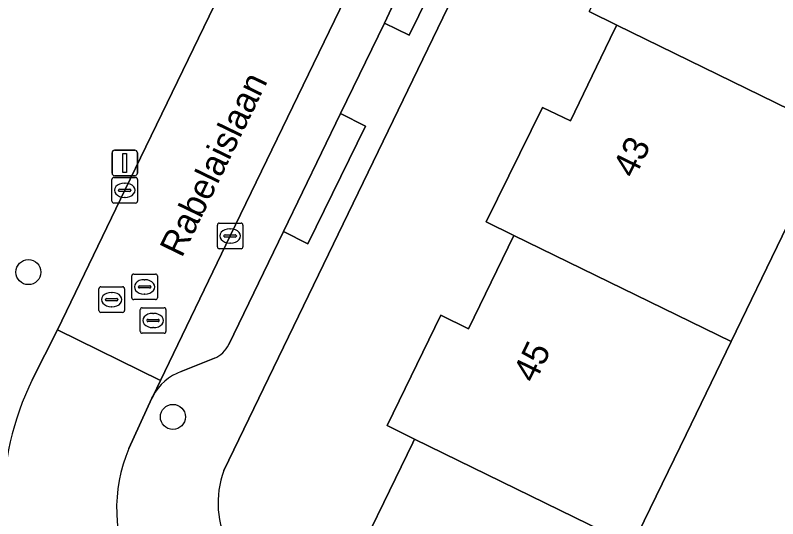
# Model space of a CAD drawing. Extents: x 160455 to 162082, y 388339 to 389736.
# Drawn here: x 160618.42 to 160648.24, y 388950.59 to 388970.3 of the extents above; entities that cross this region are included whole.
import ezdxf

# ---------------------------------------------------------------- set-up
doc = ezdxf.new("R2010")
doc.units = 0
for name, color, linetype in [('IMGEO_Boom', 7, 'Continuous'), ('IMGEO_Erf', 7, 'Continuous'), ('IMGEO_Groenvoorziening', 7, 'Continuous'), ('IMGEO_Kolk', 7, 'Continuous'), ('IMGEO_Lichtmast', 7, 'Continuous'), ('IMGEO_Openbare_ruimte_label', 7, 'Continuous'), ('IMGEO_Pand', 7, 'Continuous'), ('IMGEO_Pand_nummerreeks', 7, 'Continuous'), ('IMGEO_Parkeervlak_open', 7, 'Continuous'), ('IMGEO_Rijbaan_lokaal_gesloten', 7, 'Continuous'), ('IMGEO_Rijbaan_lokaal_open', 7, 'Continuous'), ('IMGEO_Rioolput', 7, 'Continuous'), ('IMGEO_Voetpad_open', 7, 'Continuous')]:
    doc.layers.add(name, color=color, linetype=linetype)

msp = doc.modelspace()

# ---------------------------------------------------------------- linework, layer by layer
at = {"layer": 'IMGEO_Boom'}
for centre in [(160618.932, 388960.242), (160624.581, 388954.579)]:
    msp.add_circle(centre, 0.489, dxfattribs=at)
at = {"layer": 'IMGEO_Erf'}
for points in [[(160649.593, 389000.097), (160649.546, 389000), (160626.574, 388952.474)], [(160642.261, 388929.203), (160640.812, 388932.164), (160640.74, 388932.31), (160639.662, 388931.781), (160637.512, 388936.098), (160638.587, 388936.633), (160636.748, 388940.376), (160634.904, 388944.13), (160634.778, 388943.847), (160630.294, 388946.009), (160632.83, 388951.225), (160633.963, 388953.556), (160634.037, 388953.708), (160632.959, 388954.235), (160635.064, 388958.553), (160636.143, 388958.027), (160637.92, 388961.678), (160636.833, 388962.209), (160639.038, 388966.686), (160640.126, 388966.159), (160641.323, 388968.632), (160641.871, 388969.763), (160641.943, 388969.912), (160640.858, 388970.443)], [(160650.403, 388965.772), (160646.417, 388957.524), (160644.662, 388953.893), (160642.542, 388949.546), (160642.467, 388949.393), (160641.805, 388949.715), (160640.408, 388946.847), (160642.188, 388943.101), (160645.394, 388943.951), (160646.969, 388940.74), (160647.085, 388940.797), (160649.209, 388936.465)]]:
    msp.add_lwpolyline(points, dxfattribs=at)
msp.add_arc((160629.931, 388951.222), 3.583, 159.5475, 209.3809, dxfattribs=at)
at = {"layer": 'IMGEO_Groenvoorziening'}
msp.add_lwpolyline([(160619.082, 388956.027), (160620.069, 388957.985), (160622.701, 388963.448), (160630.742, 388980.067), (160639.687, 388998.507)], dxfattribs=at)
msp.add_arc((160629.059, 388951.125), 11.116, 153.8328, 180.4265, dxfattribs=at)
at = {"layer": 'IMGEO_Kolk'}
for p, q in [((160622.199, 388963.022), (160622.199, 388963.874)), ((160622.274, 388963.948), (160623.126, 388963.948)), ((160623.2, 388963.874), (160623.2, 388963.022)), ((160622.501, 388963.491), (160622.899, 388963.491)), ((160622.687, 388963.728), (160622.712, 388963.728)), ((160622.458, 388963.442), (160622.458, 388963.454)), ((160622.896, 388963.405), (160622.498, 388963.405)), ((160622.942, 388963.454), (160622.942, 388963.442)), ((160623.126, 388962.948), (160622.274, 388962.948)), ((160622.71, 388963.168), (160622.685, 388963.168)), ((160626.321, 388961.234), (160626.321, 388962.086)), ((160626.396, 388962.16), (160627.248, 388962.16)), ((160627.322, 388962.086), (160627.322, 388961.234)), ((160626.623, 388961.703), (160627.021, 388961.703)), ((160626.809, 388961.94), (160626.834, 388961.94)), ((160626.58, 388961.654), (160626.58, 388961.666)), ((160627.018, 388961.617), (160626.62, 388961.617)), ((160627.064, 388961.666), (160627.064, 388961.654)), ((160627.248, 388961.16), (160626.396, 388961.16)), ((160626.832, 388961.38), (160626.807, 388961.38))]:
    msp.add_line(p, q, dxfattribs=at)
for points in [[(160622.199, 388963.022), (160622.199, 388963.874)], [(160622.274, 388963.948), (160623.126, 388963.948)], [(160623.2, 388963.874), (160623.2, 388963.022)], [(160623.126, 388962.948), (160622.274, 388962.948)], [(160626.321, 388961.234), (160626.321, 388962.086)], [(160626.396, 388962.16), (160627.248, 388962.16)], [(160627.322, 388962.086), (160627.322, 388961.234)], [(160627.248, 388961.16), (160626.396, 388961.16)]]:
    msp.add_lwpolyline(points, dxfattribs=at)
for centre, radius, start, end in [((160622.276, 388963.872), 0.0765, 91.552, 178.448), ((160622.276, 388963.872), 0.0765, 91.552, 178.448), ((160623.124, 388963.872), 0.0765, 1.552, 88.448), ((160623.124, 388963.872), 0.0765, 1.552, 88.448), ((160622.498, 388963.451), 0.0403, 85.8775, 175.7526), ((160622.903, 388963.453), 0.0386, 1.7309, 96.639), ((160622.495, 388963.441), 0.0366, 178.938, 274.7102), ((160622.899, 388963.448), 0.043, 264.8664, 352.4533), ((160622.276, 388963.024), 0.0765, 181.552, 268.448), ((160622.276, 388963.024), 0.0765, 181.552, 268.448), ((160623.124, 388963.024), 0.0765, 271.552, 358.448), ((160623.124, 388963.024), 0.0765, 271.552, 358.448), ((160626.398, 388962.084), 0.0765, 91.552, 178.448), ((160626.398, 388962.084), 0.0765, 91.552, 178.448), ((160627.246, 388962.084), 0.0765, 1.552, 88.448), ((160627.246, 388962.084), 0.0765, 1.552, 88.448), ((160626.62, 388961.663), 0.0403, 85.8775, 175.7526), ((160627.025, 388961.665), 0.0386, 1.7309, 96.639), ((160626.617, 388961.653), 0.0366, 178.938, 274.7102), ((160627.021, 388961.66), 0.043, 264.8664, 352.4533), ((160626.398, 388961.236), 0.0765, 181.552, 268.448), ((160626.398, 388961.236), 0.0765, 181.552, 268.448), ((160627.246, 388961.236), 0.0765, 271.552, 358.448), ((160627.246, 388961.236), 0.0765, 271.552, 358.448)]:
    msp.add_arc(centre, radius, start, end, dxfattribs=at)
for centre, major_axis, ratio, start_param, end_param in [((160622.686, 388963.448), (-0.387, 0.002), 0.722429, 4.712389, 7.853982), ((160622.711, 388963.448), (-0.39, 0.002), 0.717154, 1.570796, 4.712389), ((160626.808, 388961.66), (-0.387, 0.002), 0.722429, 4.712389, 7.853982), ((160626.833, 388961.66), (-0.39, 0.002), 0.717154, 1.570796, 4.712389)]:
    msp.add_ellipse(centre, major_axis=major_axis, ratio=ratio, start_param=start_param, end_param=end_param, dxfattribs=at)
at = {"layer": 'IMGEO_Lichtmast'}
for p, q in [((160622.304, 388965.016), (160623.094, 388965.016)), ((160623.094, 388965.016), (160622.304, 388965.016)), ((160622.204, 388964.116), (160622.204, 388964.916)), ((160622.204, 388964.916), (160622.204, 388964.116)), ((160623.194, 388964.916), (160623.194, 388964.116)), ((160623.194, 388964.116), (160623.194, 388964.916)), ((160623.094, 388964.016), (160622.304, 388964.016)), ((160622.304, 388964.016), (160623.094, 388964.016))]:
    msp.add_line(p, q, dxfattribs=at)
msp.add_lwpolyline([(160622.624, 388964.891), (160622.774, 388964.891), (160622.774, 388964.141), (160622.624, 388964.141), (160622.624, 388964.891)], dxfattribs=at)
for centre, start, end in [((160622.304, 388964.916), 90, 180), ((160622.304, 388964.916), 90, 180), ((160623.094, 388964.916), 0, 90), ((160623.094, 388964.916), 360, 90), ((160622.304, 388964.116), 180, 270), ((160622.304, 388964.116), 180, 270), ((160623.094, 388964.116), 270, 0), ((160623.094, 388964.116), 270, 0)]:
    msp.add_arc(centre, 0.1, start, end, dxfattribs=at)
at = {"layer": 'IMGEO_Pand'}
for points in [[(160654.32, 388973.876), (160645.859, 388977.994), (160645.786, 388977.843), (160644.75, 388975.705), (160644.044, 388974.248), (160642.956, 388974.775), (160640.858, 388970.443), (160641.943, 388969.912), (160650.403, 388965.772), (160653.846, 388964.087), (160657.659, 388971.975), (160654.212, 388973.652)], [(160650.403, 388965.772), (160641.943, 388969.912), (160641.871, 388969.763), (160641.323, 388968.632), (160640.126, 388966.159), (160639.038, 388966.686), (160636.833, 388962.209), (160637.92, 388961.678), (160646.417, 388957.524)], [(160646.417, 388957.524), (160637.92, 388961.678), (160636.143, 388958.027), (160635.064, 388958.553), (160632.959, 388954.235), (160634.037, 388953.708), (160642.542, 388949.546), (160644.662, 388953.893)], [(160642.542, 388949.546), (160634.037, 388953.708), (160633.963, 388953.556), (160632.83, 388951.225), (160630.294, 388946.009), (160634.778, 388943.847), (160634.904, 388944.13), (160636.748, 388940.376), (160642.188, 388943.101), (160640.408, 388946.847), (160641.805, 388949.715), (160642.467, 388949.393)]]:
    msp.add_lwpolyline(points, close=True, dxfattribs=at)
at = {"layer": 'IMGEO_Parkeervlak_open'}
for points in [[(160632.854, 388969.992), (160633.138, 388970.579), (160631.512, 388971.365), (160626.821, 388961.661), (160624.098, 388956.003), (160623.8, 388955.382)], [(160626.764, 388957.407), (160628.902, 388961.828), (160631.132, 388966.446), (160632.854, 388969.992)], [(160624.908, 388956.354), (160626.205, 388956.87)]]:
    msp.add_lwpolyline(points, dxfattribs=at)
for centre, radius, start, end in [((160625.766, 388957.887), 1.108, 293.3691, 334.331), ((160625.591, 388954.458), 2.015, 109.8061, 152.712)]:
    msp.add_arc(centre, radius, start, end, dxfattribs=at)
at = {"layer": 'IMGEO_Rijbaan_lokaal_gesloten'}
msp.add_lwpolyline([(160635.395, 388979.392), (160637.077, 388982.85), (160639.493, 388987.817), (160642.524, 388994.048), (160643.971, 388997.022), (160644.828, 388998.875), (160642.481, 389000), (160640.818, 389000.797), (160640.424, 389000), (160639.687, 388998.507), (160630.742, 388980.067), (160622.701, 388963.448), (160620.069, 388957.985), (160624.098, 388956.003), (160626.821, 388961.661), (160631.512, 388971.365), (160633.24, 388974.941), (160634.899, 388978.373)], close=True, dxfattribs=at)
at = {"layer": 'IMGEO_Rijbaan_lokaal_open'}
msp.add_lwpolyline([(160622.859, 388953.342), (160623.762, 388955.304), (160623.8, 388955.382), (160624.098, 388956.003), (160620.069, 388957.985), (160619.082, 388956.027)], dxfattribs=at)
for centre, radius, start, end in [((160629.059, 388951.125), 11.116, 153.8328, 180.4265), ((160628.421, 388950.989), 6.039, 157.0698, 206.6634)]:
    msp.add_arc(centre, radius, start, end, dxfattribs=at)
at = {"layer": 'IMGEO_Rioolput'}
for p, q in [((160622.975, 388959.24), (160622.975, 388960.092)), ((160623.05, 388960.166), (160623.902, 388960.166)), ((160623.463, 388959.946), (160623.488, 388959.946)), ((160623.976, 388960.092), (160623.976, 388959.24)), ((160621.764, 388959.668), (160622.616, 388959.668)), ((160623.234, 388959.66), (160623.234, 388959.672)), ((160623.672, 388959.623), (160623.274, 388959.623)), ((160623.277, 388959.709), (160623.675, 388959.709)), ((160623.718, 388959.672), (160623.718, 388959.66)), ((160621.689, 388958.742), (160621.689, 388959.594)), ((160622.177, 388959.448), (160622.202, 388959.448)), ((160622.69, 388959.594), (160622.69, 388958.742)), ((160623.486, 388959.386), (160623.461, 388959.386)), ((160621.948, 388959.162), (160621.948, 388959.174)), ((160622.386, 388959.125), (160621.988, 388959.125)), ((160621.991, 388959.211), (160622.389, 388959.211)), ((160622.432, 388959.174), (160622.432, 388959.162)), ((160623.902, 388959.166), (160623.05, 388959.166)), ((160622.2, 388958.888), (160622.175, 388958.888)), ((160623.309, 388957.924), (160623.309, 388958.776)), ((160623.384, 388958.85), (160624.236, 388958.85)), ((160624.31, 388958.776), (160624.31, 388957.924)), ((160622.616, 388958.668), (160621.764, 388958.668)), ((160623.797, 388958.63), (160623.822, 388958.63)), ((160623.568, 388958.344), (160623.568, 388958.356)), ((160624.006, 388958.307), (160623.608, 388958.307)), ((160623.611, 388958.393), (160624.009, 388958.393)), ((160624.052, 388958.356), (160624.052, 388958.344)), ((160624.236, 388957.85), (160623.384, 388957.85)), ((160623.82, 388958.07), (160623.795, 388958.07))]:
    msp.add_line(p, q, dxfattribs=at)
for points in [[(160622.975, 388959.24), (160622.975, 388960.092)], [(160623.05, 388960.166), (160623.902, 388960.166)], [(160623.976, 388960.092), (160623.976, 388959.24)], [(160621.764, 388959.668), (160622.616, 388959.668)], [(160621.689, 388958.742), (160621.689, 388959.594)], [(160622.69, 388959.594), (160622.69, 388958.742)], [(160623.902, 388959.166), (160623.05, 388959.166)], [(160623.309, 388957.924), (160623.309, 388958.776)], [(160623.384, 388958.85), (160624.236, 388958.85)], [(160624.31, 388958.776), (160624.31, 388957.924)], [(160622.616, 388958.668), (160621.764, 388958.668)], [(160624.236, 388957.85), (160623.384, 388957.85)]]:
    msp.add_lwpolyline(points, dxfattribs=at)
for centre, radius, start, end in [((160623.052, 388960.09), 0.0765, 91.552, 178.448), ((160623.052, 388960.09), 0.0765, 91.552, 178.448), ((160623.9, 388960.09), 0.0765, 1.552, 88.448), ((160623.9, 388960.09), 0.0765, 1.552, 88.448), ((160621.766, 388959.592), 0.0765, 91.552, 178.448), ((160621.766, 388959.592), 0.0765, 91.552, 178.448), ((160622.614, 388959.592), 0.0765, 1.552, 88.448), ((160622.614, 388959.592), 0.0765, 1.552, 88.448), ((160623.274, 388959.669), 0.0403, 85.8775, 175.7526), ((160623.271, 388959.659), 0.0366, 178.938, 274.7102), ((160623.675, 388959.666), 0.043, 264.8664, 352.4533), ((160623.679, 388959.671), 0.0386, 1.7309, 96.639), ((160621.988, 388959.171), 0.0403, 85.8775, 175.7526), ((160621.985, 388959.161), 0.0366, 178.938, 274.7102), ((160622.389, 388959.168), 0.043, 264.8664, 352.4533), ((160622.393, 388959.173), 0.0386, 1.7309, 96.639), ((160623.052, 388959.242), 0.0765, 181.552, 268.448), ((160623.052, 388959.242), 0.0765, 181.552, 268.448), ((160623.9, 388959.242), 0.0765, 271.552, 358.448), ((160623.9, 388959.242), 0.0765, 271.552, 358.448), ((160621.766, 388958.744), 0.0765, 181.552, 268.448), ((160621.766, 388958.744), 0.0765, 181.552, 268.448), ((160622.614, 388958.744), 0.0765, 271.552, 358.448), ((160622.614, 388958.744), 0.0765, 271.552, 358.448), ((160623.386, 388958.774), 0.0765, 91.552, 178.448), ((160623.386, 388958.774), 0.0765, 91.552, 178.448), ((160624.234, 388958.774), 0.0765, 1.552, 88.448), ((160624.234, 388958.774), 0.0765, 1.552, 88.448), ((160623.608, 388958.353), 0.0403, 85.8775, 175.7526), ((160623.605, 388958.343), 0.0366, 178.938, 274.7102), ((160624.009, 388958.35), 0.043, 264.8664, 352.4533), ((160624.013, 388958.355), 0.0386, 1.7309, 96.639), ((160623.386, 388957.926), 0.0765, 181.552, 268.448), ((160623.386, 388957.926), 0.0765, 181.552, 268.448), ((160624.234, 388957.926), 0.0765, 271.552, 358.448), ((160624.234, 388957.926), 0.0765, 271.552, 358.448)]:
    msp.add_arc(centre, radius, start, end, dxfattribs=at)
for centre, major_axis, ratio, start_param, end_param in [((160623.462, 388959.666), (-0.387, 0.002), 0.722429, 4.712389, 7.853982), ((160623.487, 388959.666), (-0.39, 0.002), 0.717154, 1.570796, 4.712389), ((160622.176, 388959.168), (-0.387, 0.002), 0.722429, 4.712389, 7.853982), ((160622.201, 388959.168), (-0.39, 0.002), 0.717154, 1.570796, 4.712389), ((160623.796, 388958.35), (-0.387, 0.002), 0.722429, 4.712389, 7.853982), ((160623.821, 388958.35), (-0.39, 0.002), 0.717154, 1.570796, 4.712389)]:
    msp.add_ellipse(centre, major_axis=major_axis, ratio=ratio, start_param=start_param, end_param=end_param, dxfattribs=at)
at = {"layer": 'IMGEO_Voetpad_open'}
for points in [[(160626.574, 388952.474), (160649.546, 389000), (160649.593, 389000.097)], [(160645.531, 388996.171), (160644.301, 388993.61), (160645.289, 388993.126), (160641.706, 388985.804), (160640.736, 388986.279), (160639.039, 388982.763), (160640.027, 388982.279), (160637.755, 388977.637), (160636.782, 388978.113), (160635.086, 388974.606), (160636.074, 388974.122), (160633.821, 388969.519), (160632.854, 388969.992), (160631.132, 388966.446), (160632.12, 388965.962), (160629.866, 388961.356), (160628.902, 388961.828), (160626.764, 388957.407)], [(160626.205, 388956.87), (160624.908, 388956.354)], [(160623.8, 388955.382), (160623.762, 388955.304), (160622.859, 388953.342)]]:
    msp.add_lwpolyline(points, dxfattribs=at)
for points in [[(160636.074, 388974.122), (160635.086, 388974.606), (160634.867, 388974.154), (160633.138, 388970.579), (160632.854, 388969.992), (160633.821, 388969.519)], [(160628.902, 388961.828), (160629.866, 388961.356), (160632.12, 388965.962), (160631.132, 388966.446)]]:
    msp.add_lwpolyline(points, close=True, dxfattribs=at)
for centre, radius, start, end in [((160625.766, 388957.887), 1.108, 293.3691, 334.331), ((160625.591, 388954.458), 2.015, 109.8061, 152.712), ((160628.421, 388950.989), 6.039, 157.0698, 206.6634), ((160629.931, 388951.222), 3.583, 159.5475, 209.3809)]:
    msp.add_arc(centre, radius, start, end, dxfattribs=at)

# ---------------------------------------------------------------- texts
at = {"layer": 'IMGEO_Openbare_ruimte_label'}
msp.add_text('Rabelaislaan', height=1, rotation=64.1009, dxfattribs=at).set_placement((160624.929, 388960.774))
at = {"layer": 'IMGEO_Pand_nummerreeks'}
for s, p in [('43', (160642.637, 388963.875)), ('45', (160638.735, 388955.858))]:
    msp.add_text(s, height=1, rotation=64.0452, dxfattribs=at).set_placement(p)

doc.saveas('drawing.dxf')
